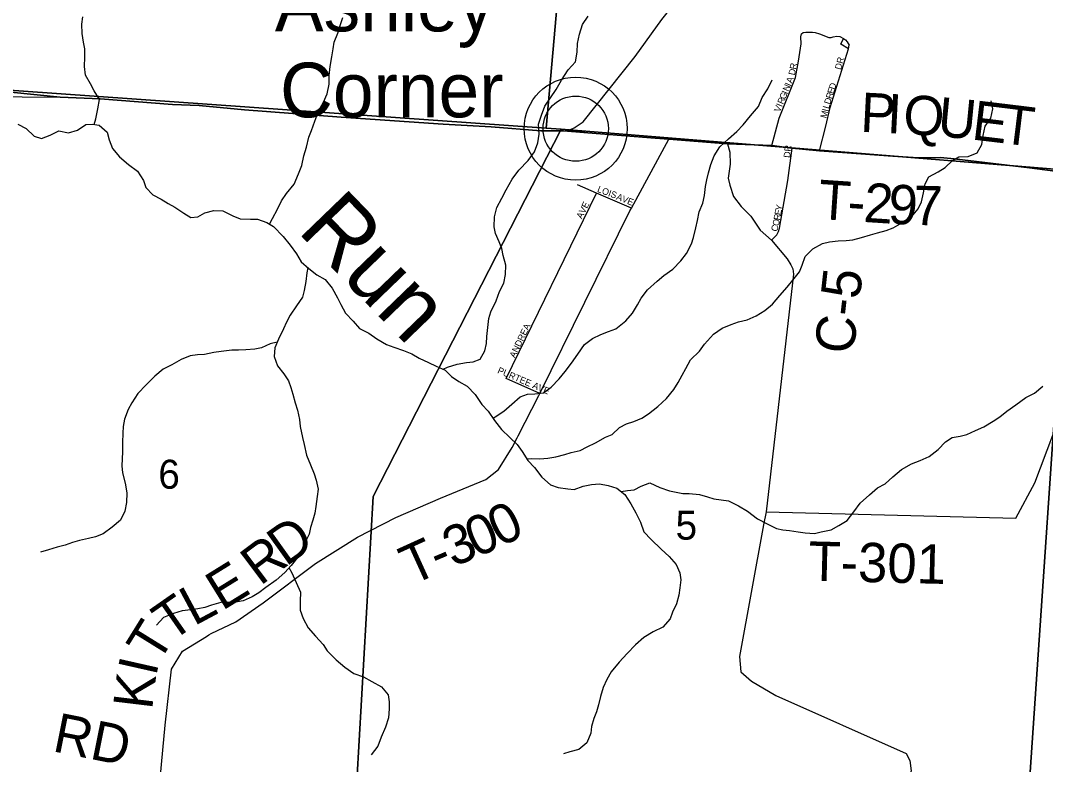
# Model space of a CAD drawing. Extents: x 1624196 to 2029251, y 146837 to 440034.
# Drawn here: x 1882613 to 1890429, y 275524 to 281199 of the extents above; entities that cross this region are included whole.
import ezdxf

# ---------------------------------------------------------------- set-up
doc = ezdxf.new("R2010")
doc.units = 0
for name, color, linetype in [('GM_X_County_Road', 7, 'Continuous'), ('GM_X_County_Road_Text', 7, 'Continuous'), ('GM_X_Minor_River', 7, 'Continuous'), ('GM_X_Minor_River_Text', 7, 'Continuous'), ('GM_X_Section', 7, 'Continuous'), ('GM_X_Section_Text', 7, 'Continuous'), ('GM_X_State_Route', 7, 'Continuous'), ('GM_X_Township', 7, 'Continuous'), ('GM_X_Township_Road', 7, 'Continuous'), ('GM_X_Township_Road_Text', 7, 'Continuous'), ('GM_X_Township_Subdivision', 7, 'Continuous'), ('GM_X_Township_Subdivision_Text', 7, 'Continuous'), ('GM_X_Unincorporated', 7, 'Continuous'), ('GM_X_Unincorporated_Location', 7, 'Continuous'), ('GM_X_Unincorporated_Text', 7, 'Continuous')]:
    doc.layers.add(name, color=color, linetype=linetype)

msp = doc.modelspace()

# ---------------------------------------------------------------- linework, layer by layer
at = {"layer": 'GM_X_County_Road'}
for points in [[(1886752.9, 280356.9), (1886863.8, 280359.7), (1886939.6, 280341.5), (1887453.4, 280302.2), (1887557, 280293.3), (1888004.9, 280257.1), (1888022.3, 280194.2), (1888023.8, 280102.2), (1888010.6, 279996.2), (1888021.3, 279942.4), (1888049, 279856.3), (1888108.9, 279781), (1888181.1, 279705.7), (1888253.8, 279599.6), (1888338.9, 279523.9), (1888459.6, 279382.3), (1888487.8, 279334.3), (1888502.1, 279303.7), (1888508.2, 279265.3), (1888298.3, 277450.1), (1888280.1, 277350.9)], [(1888280.1, 277350.9), (1888096.4, 276348), (1888106.8, 276229.5), (1888186.2, 276160.3), (1888373.3, 276049.5), (1889366.5, 275607.2), (1889395.9, 275554.6), (1889404.8, 275474.3), (1889299.7, 275106.6), (1888998.8, 274207.8), (1888962.6, 274045.8), (1888957.4, 273957.6), (1888971.7, 273827), (1889145.9, 273798.7), (1889484.5, 273764.1), (1889682.4, 273711.4), (1889824.1, 273653.4), (1889965.9, 273605.4), (1890075.8, 273575.8), (1890179.4, 273516.2), (1890320, 273384), (1890488.9, 273083.7)]]:
    msp.add_lwpolyline(points, dxfattribs=at)
at = {"layer": 'GM_X_Minor_River'}
for points in [[(1883174.3, 280406), (1883186.8, 280449.9), (1883203.1, 280526.1), (1883215.5, 280596.2), (1883175.7, 280662.5), (1883145.9, 280714.8), (1883108.1, 280781.1), (1883102.4, 280847.3), (1883104.7, 280919.5), (1883105, 280983.6), (1883093.2, 281033.8), (1883083.5, 281100), (1883079.8, 281172.2), (1883088.1, 281228.3)], [(1885835.7, 278540.2), (1885868.5, 278555), (1885942.7, 278576.7), (1886012.9, 278590.4), (1886064.9, 278594.2), (1886117.1, 278616), (1886153.5, 278680), (1886165.7, 278736), (1886170, 278788.2), (1886176.3, 278856.3), (1886184.6, 278926.4), (1886198.8, 278976.5), (1886239.3, 279060.5), (1886265.6, 279130.6), (1886300, 279196.6), (1886310.3, 279260.7), (1886314.6, 279332.8), (1886292.9, 279407.1), (1886283.1, 279459.3), (1886263.3, 279509.5), (1886235.5, 279573.8), (1886225.8, 279624), (1886228.1, 279700.2), (1886244.4, 279772.3), (1886282.8, 279844.3), (1886317.2, 279908.3), (1886361.6, 279988.3), (1886412, 280058.2), (1886484.4, 280130.1), (1886532.8, 280198), (1886559.1, 280266.1), (1886567.4, 280332.2), (1886563.8, 280408.4), (1886586.1, 280476.5), (1886612.4, 280544.5), (1886654.8, 280608.5), (1886699.1, 280672.4), (1886737.5, 280744.4), (1886789.9, 280822.4), (1886844.3, 280884.3), (1886858.6, 280958.4), (1886860.9, 281024.6), (1886875.3, 281094.7), (1886897.6, 281168.8), (1886942, 281232.7)], [(1884512.7, 279645.5), (1884535.5, 279687.9), (1884571.8, 279759.9), (1884602.2, 279824), (1884640.5, 279879.9), (1884698.9, 279951.8), (1884733.3, 280029.9), (1884757.6, 280093.9), (1884773.9, 280168), (1884794.3, 280234.1), (1884812.6, 280310.2), (1884832.9, 280360.2), (1884857.2, 280430.3), (1884887.7, 280512.4), (1884924, 280576.4), (1884952.3, 280640.4), (1884966.7, 280714.5), (1884966.9, 280778.7), (1884973.3, 280848.8), (1884987.6, 280920.9), (1884997.9, 280983), (1885006.1, 281033.1), (1885032.5, 281103.2), (1885048.7, 281153.2), (1885071.1, 281221.3)], [(1886216.3, 278164.4), (1886233.4, 278176.3), (1886299.6, 278220.1), (1886360, 278272), (1886422.3, 278327.8), (1886480.5, 278349.6), (1886534.6, 278351.4), (1886600.7, 278359.1), (1886659, 278402.9), (1886721.4, 278464.8), (1886765.7, 278520.7), (1886816, 278584.7), (1886862.4, 278652.6), (1886912.8, 278726.6), (1886975.1, 278774.4), (1887037.4, 278804.2), (1887097.5, 278826), (1887151.7, 278847.8), (1887228.1, 278907.6), (1887280.5, 278967.5), (1887318.8, 279029.5), (1887345.1, 279081.5), (1887395.4, 279145.4), (1887467.8, 279211.2), (1887520.1, 279253.1), (1887588.4, 279302.9), (1887648.8, 279366.8), (1887691.1, 279420.7), (1887729.5, 279494.7), (1887745.7, 279544.8), (1887762.1, 279616.9), (1887776.3, 279673), (1887788.7, 279739), (1887817, 279805.1), (1887829.3, 279863.2), (1887835.6, 279933.3), (1887845.8, 279983.4), (1887860.1, 280037.5), (1887876.4, 280101.6), (1887902.7, 280165.6), (1887947.1, 280235.6), (1888011.5, 280295.4), (1888075.8, 280351.3), (1888124.1, 280403.2), (1888180.5, 280471.1), (1888240.9, 280543), (1888269.3, 280611), (1888311.6, 280679), (1888344, 280747)], [(1886474.2, 277854.8), (1886508.4, 277858.3), (1886574.4, 277856), (1886634.6, 277861.7), (1886694.7, 277869.4), (1886762.9, 277887.2), (1886813, 277903), (1886881.2, 277918.7), (1886935.4, 277946.5), (1886997.6, 277976.3), (1887073.9, 278020.1), (1887124.1, 278041.9), (1887180.4, 278093.8), (1887234.6, 278123.6), (1887290.8, 278141.3), (1887351, 278165.1), (1887403.2, 278199), (1887473.6, 278254.8), (1887540, 278314.6), (1887594.4, 278384.6), (1887628.6, 278438.5), (1887658.9, 278492.5), (1887687.2, 278544.5), (1887721.5, 278610.5), (1887789.9, 278676.4), (1887830.2, 278730.3), (1887896.7, 278806.2), (1887965, 278852), (1888033.2, 278879.8), (1888087.4, 278899.6), (1888155.6, 278915.3), (1888221.8, 278945.1), (1888288.1, 278986.9), (1888348.4, 279034.7), (1888402.8, 279102.6), (1888459.1, 279164.5), (1888501.4, 279218.4), (1888553.8, 279282.4), (1888574, 279332.4), (1888596.4, 279398.5), (1888654.7, 279456.3), (1888729, 279498.1), (1888781.2, 279509.9), (1888849.3, 279517.6), (1888909.4, 279521.3), (1888959.5, 279527.1), (1889025.7, 279544.8), (1889095.9, 279564.6), (1889148, 279578.3), (1889214.2, 279598.1), (1889268.4, 279617.9), (1889338.7, 279657.7), (1889407, 279701.5), (1889459.3, 279761.4), (1889483.6, 279815.4), (1889497.9, 279883.5), (1889512.2, 279953.6), (1889538.5, 280005.6), (1889610.8, 280045.4), (1889663, 280077.2), (1889719.3, 280131.1), (1889769.5, 280158.9), (1889839.7, 280162.6), (1889907.9, 280190.4), (1889944.2, 280254.3), (1889954.6, 280322.5), (1889968.9, 280392.6), (1890013.2, 280454.5), (1890027.6, 280524.6), (1890015.8, 280586.9)], [(1882591.7, 280408.5), (1882657.6, 280374.1), (1882717.5, 280315.7), (1882773.5, 280299.4), (1882839.7, 280325.2), (1882905.9, 280357), (1882978, 280342.6), (1883048.2, 280362.3), (1883112.5, 280406.2), (1883162.6, 280408), (1883212.6, 280399.7), (1883274.5, 280347.3), (1883290.2, 280289.1), (1883314, 280222.8), (1883367.8, 280158.4), (1883437.6, 280099.9), (1883505.5, 280049.5), (1883551.2, 279979.1), (1883569, 279924.9), (1883622.9, 279868.5), (1883686.8, 279836.1), (1883738.8, 279803.8), (1883790.7, 279775.5), (1883858.6, 279729.1), (1883912.5, 279696.8), (1883964.6, 279700.5), (1884018.9, 279732.4), (1884087, 279750.1), (1884157.1, 279747.8), (1884233.1, 279709.3), (1884287.1, 279687), (1884367.2, 279684.7), (1884421.3, 279684.4), (1884491.3, 279658), (1884543.2, 279627.7), (1884615, 279551.2), (1884668.8, 279484.8), (1884718.5, 279420.4), (1884754.3, 279358.1), (1884812.2, 279307.7), (1884874.1, 279259.3), (1884936, 279222.9), (1884989.8, 279156.5), (1885031.5, 279084.1), (1885055.4, 279033.9), (1885091.1, 278967.6), (1885148.9, 278905.1), (1885198.8, 278850.8), (1885268.7, 278814.4), (1885330.6, 278772), (1885404.5, 278727.5), (1885460.5, 278707.2), (1885534.5, 278682.8), (1885598.5, 278656.5), (1885652.4, 278624.1), (1885724.4, 278589.7), (1885782.4, 278563.4), (1885852.3, 278533), (1885900.2, 278482.6), (1885956.1, 278446.3), (1886018.1, 278409.9), (1886079.9, 278345.5), (1886131.6, 278271), (1886179.5, 278218.7), (1886227.2, 278148.3), (1886281, 278077.9), (1886344.8, 278017.4), (1886400.7, 277965), (1886438.5, 277910.7), (1886482.2, 277842.3), (1886532.1, 277788), (1886589.8, 277715.5), (1886653.7, 277657.1), (1886713.7, 277636.8), (1886785.8, 277626.4), (1886835.8, 277622.2), (1886904, 277645.9), (1886966.2, 277659.6), (1887028.3, 277663.4)], [(1884803.4, 279315.4), (1884796, 279273.7), (1884789.7, 279207.6), (1884777.4, 279139.4), (1884763.1, 279087.4), (1884716.8, 279021.4), (1884670.4, 278951.5), (1884642.1, 278897.5), (1884619.9, 278847.4), (1884581.5, 278769.4), (1884553.1, 278703.4), (1884546.8, 278635.2), (1884572.5, 278564.9), (1884622.3, 278502.6), (1884656.2, 278450.3), (1884674, 278400.1), (1884689.8, 278347.9), (1884707.5, 278283.6), (1884725.3, 278227.4), (1884741, 278155.1), (1884746.7, 278101), (1884762.4, 278018.7), (1884776.2, 277964.5), (1884793.9, 277884.2), (1884825.6, 277809.9), (1884853.3, 277741.6), (1884867.1, 277691.4), (1884882.8, 277623.2), (1884874.6, 277567.1), (1884864.2, 277490.9), (1884858, 277440.8), (1884841.7, 277386.8), (1884825.5, 277330.7), (1884813.2, 277280.6), (1884788.9, 277230.6), (1884762.7, 277172.6), (1884734.4, 277116.6), (1884676, 277042.7), (1884627.6, 276988.8), (1884563.3, 276928.9), (1884484.9, 276875.1), (1884430.6, 276833.2), (1884380.4, 276803.4), (1884312.2, 276771.6), (1884240, 276760), (1884190, 276762.2), (1884139.9, 276760.4), (1884069.7, 276738.7), (1884019.5, 276720.9), (1883965.4, 276711.1), (1883913.3, 276703.3), (1883847.1, 276695.6), (1883781, 276675.8), (1883704.7, 276646.1), (1883650.4, 276586.2)], [(1884571.4, 278746), (1884517.2, 278731.6), (1884451, 278701.8), (1884400.8, 278692), (1884330.7, 278686.3), (1884276.6, 278684.6), (1884224.5, 278684.8), (1884144.4, 278675.2), (1884088.2, 278665.4), (1884016.1, 278651.7), (1883964, 278647.9), (1883907.9, 278642.2), (1883839.6, 278612.4), (1883767.3, 278572.6), (1883701.1, 278538.8), (1883636.8, 278487), (1883570.4, 278421.1), (1883508, 278353.3), (1883461.6, 278283.3), (1883433.3, 278231.3), (1883405, 278159.2), (1883396.7, 278101.1), (1883392.5, 278051), (1883390.1, 277980.9), (1883391.8, 277908.7), (1883389.6, 277854.5), (1883385.3, 277802.4), (1883391.1, 277748.3), (1883410.8, 277670), (1883424.5, 277595.7), (1883422.2, 277521.6), (1883409.8, 277455.5), (1883375.5, 277387.5), (1883313.2, 277333.6), (1883244.8, 277283.8), (1883184.6, 277260), (1883132.5, 277248.2), (1883064.3, 277232.5), (1883010.2, 277216.7), (1882954, 277196.9), (1882893.8, 277181.1), (1882827.7, 277161.4), (1882765.5, 277143.6)], [(1887193.6, 277605.6), (1887242.4, 277614.3), (1887292.5, 277620), (1887346.7, 277645.8), (1887412.9, 277671.6), (1887488.9, 277637.2), (1887560.9, 277610.8), (1887612.9, 277600.5), (1887662.9, 277590.2), (1887713, 277590), (1887791.1, 277583.6), (1887851.1, 277565.3), (1887901.1, 277551), (1887955.2, 277542.8), (1888013.2, 277534.5), (1888087.2, 277496), (1888157.1, 277455.6), (1888233, 277397.1), (1888306.9, 277360.7), (1888376.9, 277324.3), (1888426.9, 277314), (1888476.9, 277307.8), (1888543, 277297.4), (1888597, 277291.2), (1888669.1, 277284.8), (1888719.3, 277298.6), (1888795.4, 277314.3), (1888853.7, 277346.1), (1888917.9, 277383.9), (1888968.3, 277449.8), (1889016.7, 277517.8), (1889087.1, 277579.6), (1889149.4, 277633.5), (1889205.6, 277665.3), (1889266, 277717.1), (1889332.3, 277775), (1889406.6, 277816.7), (1889474.8, 277842.5), (1889541.1, 277874.2), (1889611.4, 277926), (1889667.8, 277985.9), (1889718, 278017.8), (1889778.1, 278029.5), (1889828.2, 278041.3), (1889896.5, 278071.1), (1889958.7, 278098.9), (1890031, 278142.6), (1890081.2, 278174.5), (1890135.5, 278218.3), (1890203.8, 278268.1), (1890278.2, 278324), (1890344.4, 278355.7), (1890408.8, 278409.6)], [(1887028.3, 277663.4), (1887094.3, 277653), (1887160.4, 277632.7), (1887222.2, 277582.3), (1887268, 277511.9), (1887305.7, 277443.5), (1887341.5, 277371.2), (1887367.2, 277298.9), (1887423, 277240.5), (1887498.8, 277165.9), (1887560.6, 277109.5), (1887612.5, 277049.1), (1887640.2, 276984.8), (1887648, 276932.7), (1887641.7, 276872.5), (1887633.5, 276816.5), (1887615.1, 276748.4), (1887584.8, 276686.3), (1887566.6, 276634.3), (1887510.2, 276570.4), (1887437.9, 276536.6), (1887367.6, 276492.9), (1887303.3, 276437), (1887238.9, 276371.2), (1887178.5, 276303.3), (1887118.1, 276231.4), (1887083.8, 276171.4), (1887057.5, 276111.3), (1887037.1, 276043.3), (1887020.8, 275979.2), (1887006.6, 275925.1), (1886986.3, 275875.1), (1886968, 275813), (1886961.8, 275762.9), (1886931.4, 275688.9), (1886871.1, 275639), (1886802.9, 275619.3), (1886752.7, 275605.5)], [(1884660.6, 277025.5), (1884681.7, 276984.5), (1884715.4, 276912.1), (1884747.2, 276837.8), (1884746.8, 276769.6), (1884744.5, 276701.5), (1884768.3, 276637.2), (1884808, 276564.9), (1884863.8, 276502.5), (1884921.7, 276440), (1884951.5, 276389.8), (1885019.3, 276323.3), (1885087.1, 276266.8), (1885155, 276218.4), (1885229, 276192), (1885293, 276155.6), (1885364.9, 276115.2), (1885416.7, 276054.8), (1885424.5, 276002.6), (1885424.2, 275948.5), (1885419.9, 275880.3), (1885395.6, 275808.3), (1885363.2, 275732.2), (1885336.8, 275664.2), (1885286.5, 275598.2)]]:
    msp.add_lwpolyline(points, dxfattribs=at)
at = {"layer": 'GM_X_Section'}
for points in [[(1882678.2, 286082.9), (1887097.5, 285753.7), (1886621, 280376.8), (1882345.6, 280681.5), (1882574.5, 284429.1)], [(1887097.5, 285753.7), (1892530.6, 285317), (1892084.1, 279944), (1890624.3, 280055), (1886735, 280370.4), (1886621, 280376.8)], [(1882345.6, 280681.5), (1886621, 280376.8), (1886735, 280370.4), (1885301.2, 277567.1), (1885143.5, 274775.3), (1882746, 274987.6), (1882254.6, 275183.3), (1882034.8, 275242.1)], [(1886735, 280370.4), (1890624.3, 280055), (1890261.9, 274719.7), (1885143.5, 274775.3), (1885301.2, 277567.1)], [(1890624.3, 280055), (1892084.1, 279944), (1897450.1, 279566.8), (1897784.1, 279536.1), (1897135.7, 274202.3), (1895706.9, 274244.9), (1890261.9, 274719.7)]]:
    msp.add_lwpolyline(points, close=True, dxfattribs=at)
at = {"layer": 'GM_X_State_Route'}
for points in [[(1886896.3, 280421.6), (1886904.5, 280427.1), (1887301, 280923.6), (1887504.2, 281205.7), (1887832, 281617.5), (1888203, 282110.7), (1888635.5, 282668.6), (1888852, 282944.7), (1889060.6, 283213.1), (1889162.6, 283348), (1889255, 283458.2), (1889333.8, 283530.7), (1889416.9, 283603.1), (1889544.3, 283706.2), (1889637.5, 283776.7), (1889673.8, 283814.2), (1889717, 283882.3), (1889764.5, 283975.6), (1889859.8, 284139.4), (1889950.9, 284410.8)], [(1882333.7, 280620.3), (1882915.7, 280613.6), (1883221, 280600.5), (1883771.6, 280559.3), (1883975.7, 280549.7), (1884321.2, 280517.5), (1885057.6, 280462.4), (1885835.7, 280408.6), (1886203.5, 280388.3), (1886581.7, 280356.9), (1886752.9, 280356.9), (1886806.2, 280368.1), (1886835.7, 280380.8), (1886896.3, 280421.6)]]:
    msp.add_lwpolyline(points, dxfattribs=at)
at = {"layer": 'GM_X_Township'}
for points in [[(1890618.8, 280033.9), (1890308.4, 280074.1), (1889965.9, 280116.7), (1889733.6, 280143.9), (1889629.4, 280155.3), (1889510.5, 280152.6), (1889458.8, 280151.5), (1889264.4, 280164.1), (1888705.1, 280203.7), (1888498.2, 280226.2), (1888342.8, 280244.5), (1888004.9, 280257.1), (1887557, 280293.3), (1887453.4, 280302.1), (1886939.6, 280341.5), (1886752.9, 280356.9), (1886581.6, 280356.9), (1886203.5, 280388.2), (1885835.7, 280408.5), (1885057.7, 280462.4), (1884321.2, 280517.5), (1883975.7, 280549.7), (1883771.6, 280559.3), (1883221, 280600.5), (1882915.7, 280613.6), (1882336.6, 280672)], [(1882336.6, 280672), (1882915.7, 280613.6), (1883221, 280600.5), (1883771.6, 280559.3), (1883975.7, 280549.7), (1884321.2, 280517.5), (1885057.7, 280462.4), (1885835.7, 280408.5), (1886203.5, 280388.2), (1886581.6, 280356.9), (1886752.9, 280356.9), (1886939.6, 280341.5), (1887453.4, 280302.1), (1887557, 280293.3), (1888004.9, 280257.1), (1888342.8, 280244.5), (1888498.2, 280226.2), (1888705.1, 280203.7), (1889264.4, 280164.1), (1889458.8, 280151.5), (1889510.5, 280152.6), (1889629.4, 280155.3), (1889733.6, 280143.9), (1889965.9, 280116.7), (1890308.4, 280074.1), (1890618.8, 280033.9)]]:
    msp.add_lwpolyline(points, dxfattribs=at)
at = {"layer": 'GM_X_Township_Road'}
for points in [[(1886408.5, 278031.8), (1886565.9, 278338), (1886573.1, 278352.6), (1887260.7, 279747.1), (1887272.1, 279768.2), (1887557, 280293.3)], [(1888004.9, 280257.1), (1888342.8, 280244.6), (1888498.2, 280226.2), (1888705.1, 280203.7), (1889264.4, 280164.1), (1889458.8, 280151.5), (1889476.9, 280151.9)], [(1889476.9, 280151.9), (1889510.5, 280152.6), (1889629.4, 280155.2), (1889733.6, 280143.9), (1889739.9, 280143.1)], [(1889739.9, 280143.1), (1889965.9, 280116.7), (1890308.4, 280074.1), (1890618.8, 280033.9), (1890945.1, 280012.4)], [(1888298.3, 277450.1), (1890202.7, 277401.5), (1890346.8, 277672.4), (1890484, 278035.7), (1890625.8, 278443.1), (1891318.8, 278807.1), (1891990.1, 279059), (1892108.9, 279087.5), (1892153, 279099.8)], [(1884050.3, 276513.3), (1884066.3, 276523.3), (1884256.1, 276613.1), (1884464.6, 276756.8), (1884861.8, 277056.5), (1885183.4, 277256.9), (1885474.3, 277407.5), (1885815.3, 277555.5), (1886162.2, 277697.4), (1886257.5, 277774.4), (1886362.1, 277941.5), (1886400.5, 278016.1), (1886408.5, 278031.8)], [(1883671, 275333.1), (1883716, 275823.8), (1883763.8, 276250.4), (1883847.8, 276387.7), (1884030.6, 276501.2), (1884050.3, 276513.3)]]:
    msp.add_lwpolyline(points, dxfattribs=at)
at = {"layer": 'GM_X_Township_Subdivision'}
for points in [[(1888342.8, 280244.6), (1888397.5, 280454.3), (1888524, 280765.6), (1888546.6, 280890.2), (1888565.4, 281021.8), (1888563.4, 281075.6), (1888569.3, 281097.6), (1888582.2, 281108), (1888601.7, 281110), (1888646.4, 281111.1)], [(1888646.4, 281111.1), (1888652.9, 281111.2), (1888673.6, 281106.9), (1888705, 281098.2), (1888777.7, 281069.6), (1888794, 281070.1), (1888809, 281074.8), (1888838.9, 281080.3), (1888861.2, 281078.1), (1888890, 281061.1), (1888903, 281051.4), (1888916.8, 281037.2), (1888932.5, 281011)], [(1888705.1, 280203.7), (1888753.8, 280393.4), (1888787.8, 280535.4), (1888926.2, 280983.4), (1888932.5, 281011)], [(1888926.2, 280983.4), (1888868.7, 281017.4), (1888890, 281061.1)], [(1888338.9, 279523.9), (1888379.7, 279565), (1888394.1, 279589.8), (1888402.1, 279616), (1888465.4, 279977.7), (1888498.2, 280226.2)], [(1887272.1, 279768.2), (1887005, 279882.8), (1886860.1, 279944.9)], [(1886316.9, 278467.7), (1887005, 279882.8)], [(1886573.1, 278352.6), (1886316.9, 278467.7)]]:
    msp.add_lwpolyline(points, dxfattribs=at)
at = {"layer": 'GM_X_Unincorporated'}
for radius in [392.8, 249]:
    msp.add_circle((1886846.9, 280374.2), radius, dxfattribs=at)
at = {"layer": 'GM_X_Unincorporated_Location'}
msp.add_line((1886846.9, 280374.2), (1886846.9, 280374.2), dxfattribs=at)

# ---------------------------------------------------------------- texts
at = {"layer": 'GM_X_County_Road_Text'}
for s, rotation, p in [('C-5', 83.55845, (1888964.7, 278646.7)), ('RD', 348.59397, (1882848.7, 275626.2))]:
    msp.add_text(s, height=300, rotation=rotation, dxfattribs=at).set_placement(p)
at = {"layer": 'GM_X_Minor_River_Text'}
msp.add_text('Run', height=499.99, rotation=314.00063, dxfattribs=at).set_placement((1884717.1, 279591.9))
at = {"layer": 'GM_X_Section_Text'}
for s, p in [('6', (1883663.9, 277627.5)), ('5', (1887608.5, 277238.7))]:
    msp.add_text(s, height=221, rotation=0.00001, dxfattribs=at).set_placement(p)
at = {"layer": 'GM_X_Township_Road_Text'}
for s, rotation, p in [('P', 357.17651, (1889013.5, 280350.7)), ('I', 357.12629, (1889215.6, 280340.7)), ('Q', 356.27255, (1889337.5, 280334.6)), ('U', 354.5, (1889598.5, 280317.7)), ('E', 353.15672, (1889859.4, 280292.6)), ('T', 352.99937, (1890082, 280265.9)), ('T', 356.16782, (1888689.1, 279686.1)), ('2', 356.32103, (1889036.8, 279662.9)), ('9', 356.80858, (1889224, 279650.8)), ('7', 358.59238, (1889418.7, 279640.1)), ('-', 356.19847, (1888913.2, 279671.1)), ('0', 26.23633, (1886271.2, 277179.1)), ('0', 22.98206, (1886084.2, 277099.2)), ('D', 35.57515, (1884636, 277028.7)), ('3', 22.73836, (1885912.5, 277027.3)), ('R', 36.94318, (1884440.6, 276881.7)), ('T', 24.45051, (1885596.9, 276887.4)), ('T-301', 358.59623, (1888618.8, 276926.3)), ('-', 22.89366, (1885799.2, 276979.4)), ('E', 31.75883, (1884151.1, 276692.8)), ('L', 28.16752, (1883935.8, 276576.8)), ('T', 34.92987, (1883759.8, 276453.2)), ('T', 58.1895, (1883663.5, 276285.7)), ('I', 77.26544, (1883646.3, 276189.8)), ('K', 83.14991, (1883616.2, 275935.8))]:
    msp.add_text(s, height=300, rotation=rotation, dxfattribs=at).set_placement(p)
at = {"layer": 'GM_X_Township_Subdivision_Text'}
for s, rotation, p in [('DR', 74.47244, (1888869.5, 280819.6)), ('R', 80.1398, (1888526.6, 280823.2)), ('A', 69.39691, (1888495.5, 280716.4)), ('D', 77.99123, (1888517, 280778.2)), ('N', 67.24834, (1888469.2, 280653.7)), ('I', 67.24834, (1888486.3, 280694.2)), ('E', 72.3986, (1888812.2, 280635.1)), ('D', 72.4065, (1888822.9, 280668.6)), ('R', 67.24834, (1888428.4, 280556.3)), ('G', 67.24834, (1888443.7, 280592.8)), ('I', 67.24834, (1888460.7, 280633.4)), ('D', 72.75745, (1888787.2, 280555.4)), ('R', 72.38668, (1888800.3, 280597.3)), ('V', 67.24834, (1888402.9, 280495.4)), ('I', 67.24834, (1888419.9, 280536)), ('I', 75.69519, (1888772.4, 280500.8)), ('L', 74.25725, (1888777.8, 280521.8)), ('M', 75.68103, (1888759.4, 280449.7)), ('DR', 83.66313, (1888481.4, 280149.4)), ('LOIS', 339.22457, (1887006.9, 279893.2)), ('AVE', 63.43326, (1886893.9, 279681.8)), ('AVE', 337.83456, (1887152.3, 279835.9)), ('E', 79.22592, (1888411.3, 279711.1)), ('Y', 79.20445, (1888417.8, 279745.7)), ('O', 78.39481, (1888394.8, 279628.3)), ('R', 79.23975, (1888403.9, 279672.2)), ('C', 71.82232, (1888380.9, 279584.6)), ('ANDREA', 64.32183, (1886383.4, 278621.3)), ('PURTEE AVE', 336.80193, (1886246, 278511.5))]:
    msp.add_text(s, height=50, rotation=rotation, dxfattribs=at).set_placement(p)
at = {"layer": 'GM_X_Unincorporated_Text'}
for s, p in [('Ashley', (1884552.7, 281116.2)), ('Corner', (1884592.3, 280460.6))]:
    msp.add_text(s, height=417, rotation=0.00001, dxfattribs=at).set_placement(p)

doc.saveas('drawing.dxf')
